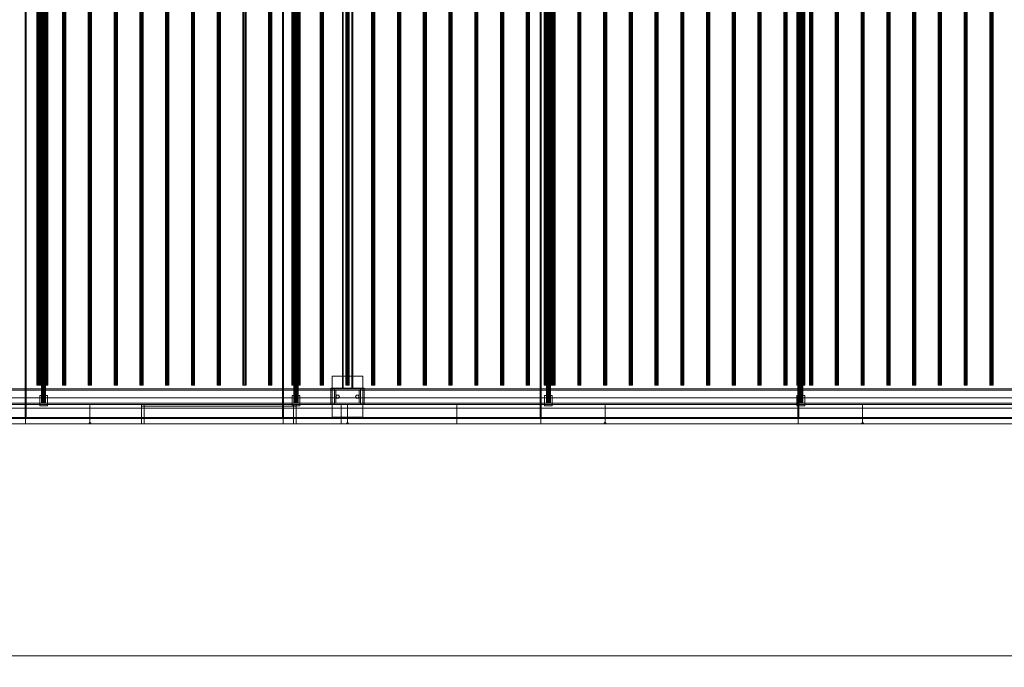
# Model space of a CAD drawing. Header units: millimetres. Extents: x -4395 to 65662, y -65530 to 6847.
# Tile 923 of 1034: x 45188 to 49011, y -20345 to -17832. Entities that reach past the tile are written whole.
import ezdxf

# ---------------------------------------------------------------- set-up
doc = ezdxf.new("R2010")
doc.units = ezdxf.units.MM
doc.layers.add('COTAS_O', color=1, linetype='Continuous', lineweight=0)
doc.layers.add('superior_secador', color=7, linetype='Continuous', lineweight=0)
doc.dimstyles.new('R19_100', dxfattribs={"dimtxt": 250, "dimasz": 150, "dimexe": 150, "dimexo": 80, "dimgap": 100, "dimtad": 1, "dimtih": 1, "dimtoh": 1, "dimdsep": 46, "dimcen": 0.09, "dimadec": 0, "dimazin": 0, "dimtfac": 1, "dimtdec": 4, "dimtofl": 0, "dimtmove": 0, "dimatfit": 3, "dimfxl": 1, "dimtolj": 1, "dimtzin": 0, "dimarcsym": 0})

# ---------------------------------------------------------------- blocks, each defined once
blk = doc.blocks.new('DIM_R33_40')
at = {"layer": 'COTAS_O'}
for p, q in [((40461.1, -19400), (40461.1, -20300)), ((60461.1, -19400), (60461.1, -20300)), ((40461.1, -20300), (40611.1, -20255)), ((60461.1, -20300), (60311.1, -20255)), ((40461.1, -20300), (60461.1, -20300)), ((40461.1, -20300), (40611.1, -20345)), ((60461.1, -20300), (60311.1, -20345))]:
    blk.add_line(p, q, dxfattribs=at)
blk.add_text('20000 O', height=250, dxfattribs=at).set_placement((50461.1, -20200))

msp = doc.modelspace()

# ---------------------------------------------------------------- linework, layer by layer
at = {"layer": 'superior_secador'}
for p, q in [((45209.134, -19380), (45209.134, -16620)), ((45211.134, -16600), (45211.134, -19400)), ((45213.134, -16620), (45213.134, -19380)), ((46209.134, -19380), (46209.134, -16620)), ((46211.134, -16600), (46211.134, -19400)), ((46213.134, -16620), (46213.134, -19380)), ((47209.134, -19380), (47209.134, -16620)), ((47211.134, -16600), (47211.134, -19400)), ((47213.134, -16620), (47213.134, -19380)), ((48209.134, -19380), (48209.134, -16620)), ((48211.134, -16600), (48211.134, -19400)), ((48213.134, -16620), (48213.134, -19380)), ((45273.134, -16680), (45273.134, -19320)), ((45273.406, -16680), (45273.406, -19320)), ((45274.206, -16680), (45274.206, -19320)), ((45275.477, -16680), (45275.477, -19320)), ((45277.134, -16680), (45277.134, -19320)), ((45279.063, -16680), (45279.063, -19320)), ((45281.134, -16680), (45281.134, -19320)), ((45283.204, -16680), (45283.204, -19320)), ((45285.134, -16680), (45285.134, -19320)), ((45286.791, -16680), (45286.791, -19320)), ((45288.062, -16680), (45288.062, -19320)), ((45288.861, -16680), (45288.861, -19320)), ((45289.134, -19320), (45289.134, -16680)), ((46253.134, -16680), (46253.134, -19320)), ((46253.406, -16680), (46253.406, -19320)), ((46254.206, -16680), (46254.206, -19320)), ((46255.477, -16680), (46255.477, -19320)), ((46257.134, -16680), (46257.134, -19320)), ((46259.063, -16680), (46259.063, -19320)), ((46261.134, -16680), (46261.134, -19320)), ((46263.204, -16680), (46263.204, -19320)), ((46265.134, -16680), (46265.134, -19320)), ((46266.791, -16680), (46266.791, -19320)), ((46268.062, -16680), (46268.062, -19320)), ((46268.861, -16680), (46268.861, -19320)), ((46269.134, -19320), (46269.134, -16680)), ((47233.134, -16680), (47233.134, -19320)), ((47233.406, -16680), (47233.406, -19320)), ((47234.206, -16680), (47234.206, -19320)), ((47235.477, -16680), (47235.477, -19320)), ((47237.134, -16680), (47237.134, -19320)), ((47239.063, -16680), (47239.063, -19320)), ((47241.134, -16680), (47241.134, -19320)), ((47243.204, -16680), (47243.204, -19320)), ((47245.134, -16680), (47245.134, -19320)), ((47246.791, -16680), (47246.791, -19320)), ((47248.062, -16680), (47248.062, -19320)), ((47248.861, -16680), (47248.861, -19320)), ((47249.134, -19320), (47249.134, -16680)), ((48213.134, -16680), (48213.134, -19320)), ((48213.406, -16680), (48213.406, -19320)), ((48214.206, -16680), (48214.206, -19320)), ((48215.477, -16680), (48215.477, -19320)), ((48217.134, -16680), (48217.134, -19320)), ((48219.063, -16680), (48219.063, -19320)), ((48221.134, -16680), (48221.134, -19320)), ((48223.204, -16680), (48223.204, -19320)), ((48225.134, -16680), (48225.134, -19320)), ((48226.791, -16680), (48226.791, -19320)), ((48228.062, -16680), (48228.062, -19320)), ((48228.861, -16680), (48228.861, -19320)), ((48229.134, -19320), (48229.134, -16680)), ((46441.134, -19265), (46441.134, -16735)), ((46444.134, -16735), (46444.134, -19265)), ((46478.134, -19265), (46478.134, -16735)), ((46481.134, -16735), (46481.134, -19265)), ((45254.784, -16750), (45254.784, -19250)), ((45255.997, -16750), (45255.997, -19250)), ((45259.172, -16750), (45259.172, -19250)), ((45263.096, -16750), (45263.096, -19250)), ((45265.134, -16750), (45265.134, -19250)), ((45265.679, -16750), (45265.679, -19250)), ((45266.271, -16750), (45266.271, -19250)), ((45267.277, -16750), (45267.277, -19250)), ((45267.484, -19250), (45267.484, -16750)), ((45269.82, -16750), (45269.82, -19250)), ((45273.134, -16750), (45273.134, -19250)), ((45276.993, -16750), (45276.993, -19250)), ((45281.134, -16750), (45281.134, -19250)), ((45285.275, -16750), (45285.275, -19250)), ((45289.134, -16750), (45289.134, -19250)), ((45292.448, -16750), (45292.448, -19250)), ((45294.99, -16750), (45294.99, -19250)), ((45296.589, -16750), (45296.589, -19250)), ((45297.134, -19250), (45297.134, -16750)), ((45354.784, -16750), (45354.784, -19250)), ((45355.997, -16750), (45355.997, -19250)), ((45359.172, -16750), (45359.172, -19250)), ((45363.096, -16750), (45363.096, -19250)), ((45366.271, -16750), (45366.271, -19250)), ((45367.484, -19250), (45367.484, -16750)), ((45454.784, -16750), (45454.784, -19250)), ((45455.997, -16750), (45455.997, -19250)), ((45459.172, -16750), (45459.172, -19250)), ((45463.096, -16750), (45463.096, -19250)), ((45466.271, -16750), (45466.271, -19250)), ((45467.484, -19250), (45467.484, -16750)), ((45554.784, -16750), (45554.784, -19250)), ((45555.997, -16750), (45555.997, -19250)), ((45559.172, -16750), (45559.172, -19250)), ((45563.096, -16750), (45563.096, -19250)), ((45566.271, -16750), (45566.271, -19250)), ((45567.484, -19250), (45567.484, -16750)), ((45654.784, -16750), (45654.784, -19250)), ((45655.997, -16750), (45655.997, -19250)), ((45659.172, -16750), (45659.172, -19250)), ((45663.096, -16750), (45663.096, -19250)), ((45666.271, -16750), (45666.271, -19250)), ((45667.484, -19250), (45667.484, -16750)), ((45754.784, -16750), (45754.784, -19250)), ((45755.997, -16750), (45755.997, -19250)), ((45759.172, -16750), (45759.172, -19250)), ((45763.096, -16750), (45763.096, -19250)), ((45766.271, -16750), (45766.271, -19250)), ((45767.484, -19250), (45767.484, -16750)), ((45854.784, -16750), (45854.784, -19250)), ((45855.997, -16750), (45855.997, -19250)), ((45859.172, -16750), (45859.172, -19250)), ((45863.096, -16750), (45863.096, -19250)), ((45866.271, -16750), (45866.271, -19250)), ((45867.484, -19250), (45867.484, -16750)), ((45954.784, -16750), (45954.784, -19250)), ((45955.997, -16750), (45955.997, -19250)), ((45959.172, -16750), (45959.172, -19250)), ((45963.096, -16750), (45963.096, -19250)), ((45966.271, -16750), (45966.271, -19250)), ((45967.484, -19250), (45967.484, -16750)), ((46054.784, -16750), (46054.784, -19250)), ((46055.997, -16750), (46055.997, -19250)), ((46059.172, -16750), (46059.172, -19250)), ((46063.096, -16750), (46063.096, -19250)), ((46066.271, -16750), (46066.271, -19250)), ((46067.484, -19250), (46067.484, -16750)), ((46154.784, -16750), (46154.784, -19250)), ((46155.997, -16750), (46155.997, -19250)), ((46159.172, -16750), (46159.172, -19250)), ((46163.096, -16750), (46163.096, -19250)), ((46166.271, -16750), (46166.271, -19250)), ((46167.484, -19250), (46167.484, -16750)), ((46245.134, -16750), (46245.134, -19250)), ((46245.679, -16750), (46245.679, -19250)), ((46247.277, -16750), (46247.277, -19250)), ((46249.82, -16750), (46249.82, -19250)), ((46253.134, -16750), (46253.134, -19250)), ((46254.784, -16750), (46254.784, -19250)), ((46255.997, -16750), (46255.997, -19250)), ((46256.993, -16750), (46256.993, -19250)), ((46259.172, -16750), (46259.172, -19250)), ((46261.134, -16750), (46261.134, -19250)), ((46263.096, -16750), (46263.096, -19250)), ((46265.275, -16750), (46265.275, -19250)), ((46266.271, -16750), (46266.271, -19250)), ((46267.484, -19250), (46267.484, -16750)), ((46269.134, -16750), (46269.134, -19250)), ((46272.448, -16750), (46272.448, -19250)), ((46274.99, -16750), (46274.99, -19250)), ((46276.589, -16750), (46276.589, -19250)), ((46277.134, -19250), (46277.134, -16750)), ((46354.784, -16750), (46354.784, -19250)), ((46355.997, -16750), (46355.997, -19250)), ((46359.172, -16750), (46359.172, -19250)), ((46363.096, -16750), (46363.096, -19250)), ((46366.271, -16750), (46366.271, -19250)), ((46367.484, -19250), (46367.484, -16750)), ((46454.784, -16750), (46454.784, -19250)), ((46455.997, -16750), (46455.997, -19250)), ((46459.172, -16750), (46459.172, -19250)), ((46463.096, -16750), (46463.096, -19250)), ((46466.271, -16750), (46466.271, -19250)), ((46467.484, -19250), (46467.484, -16750)), ((46554.784, -16750), (46554.784, -19250)), ((46555.997, -16750), (46555.997, -19250)), ((46559.172, -16750), (46559.172, -19250)), ((46563.096, -16750), (46563.096, -19250)), ((46566.271, -16750), (46566.271, -19250)), ((46567.484, -19250), (46567.484, -16750)), ((46654.784, -16750), (46654.784, -19250)), ((46655.997, -16750), (46655.997, -19250)), ((46659.172, -16750), (46659.172, -19250)), ((46663.096, -16750), (46663.096, -19250)), ((46666.271, -16750), (46666.271, -19250)), ((46667.484, -19250), (46667.484, -16750)), ((46754.784, -16750), (46754.784, -19250)), ((46755.997, -16750), (46755.997, -19250)), ((46759.172, -16750), (46759.172, -19250)), ((46763.096, -16750), (46763.096, -19250)), ((46766.271, -16750), (46766.271, -19250)), ((46767.484, -19250), (46767.484, -16750)), ((46854.784, -16750), (46854.784, -19250)), ((46855.997, -16750), (46855.997, -19250)), ((46859.172, -16750), (46859.172, -19250)), ((46863.096, -16750), (46863.096, -19250)), ((46866.271, -16750), (46866.271, -19250)), ((46867.484, -19250), (46867.484, -16750)), ((46954.784, -16750), (46954.784, -19250)), ((46955.997, -16750), (46955.997, -19250)), ((46959.172, -16750), (46959.172, -19250)), ((46963.096, -16750), (46963.096, -19250)), ((46966.271, -16750), (46966.271, -19250)), ((46967.484, -19250), (46967.484, -16750)), ((47054.784, -16750), (47054.784, -19250)), ((47055.997, -16750), (47055.997, -19250)), ((47059.172, -16750), (47059.172, -19250)), ((47063.096, -16750), (47063.096, -19250)), ((47066.271, -16750), (47066.271, -19250)), ((47067.484, -19250), (47067.484, -16750)), ((47154.784, -16750), (47154.784, -19250)), ((47155.997, -16750), (47155.997, -19250)), ((47159.172, -16750), (47159.172, -19250)), ((47163.096, -16750), (47163.096, -19250)), ((47166.271, -16750), (47166.271, -19250)), ((47167.484, -19250), (47167.484, -16750)), ((47225.134, -16750), (47225.134, -19250)), ((47225.679, -16750), (47225.679, -19250)), ((47227.277, -16750), (47227.277, -19250)), ((47229.82, -16750), (47229.82, -19250)), ((47233.134, -16750), (47233.134, -19250)), ((47236.993, -16750), (47236.993, -19250)), ((47241.134, -16750), (47241.134, -19250)), ((47245.275, -16750), (47245.275, -19250)), ((47249.134, -16750), (47249.134, -19250)), ((47252.448, -16750), (47252.448, -19250)), ((47254.784, -16750), (47254.784, -19250)), ((47254.99, -16750), (47254.99, -19250)), ((47255.997, -16750), (47255.997, -19250)), ((47256.589, -16750), (47256.589, -19250)), ((47257.134, -19250), (47257.134, -16750)), ((47259.172, -16750), (47259.172, -19250)), ((47263.096, -16750), (47263.096, -19250)), ((47266.271, -16750), (47266.271, -19250)), ((47267.484, -19250), (47267.484, -16750)), ((47354.784, -16750), (47354.784, -19250)), ((47355.997, -16750), (47355.997, -19250)), ((47359.172, -16750), (47359.172, -19250)), ((47363.096, -16750), (47363.096, -19250)), ((47366.271, -16750), (47366.271, -19250)), ((47367.484, -19250), (47367.484, -16750)), ((47454.784, -16750), (47454.784, -19250)), ((47455.997, -16750), (47455.997, -19250)), ((47459.172, -16750), (47459.172, -19250)), ((47463.096, -16750), (47463.096, -19250)), ((47466.271, -16750), (47466.271, -19250)), ((47467.484, -19250), (47467.484, -16750)), ((47554.784, -16750), (47554.784, -19250)), ((47555.997, -16750), (47555.997, -19250)), ((47559.172, -16750), (47559.172, -19250)), ((47563.096, -16750), (47563.096, -19250)), ((47566.271, -16750), (47566.271, -19250)), ((47567.484, -19250), (47567.484, -16750)), ((47654.784, -16750), (47654.784, -19250)), ((47655.997, -16750), (47655.997, -19250)), ((47659.172, -16750), (47659.172, -19250)), ((47663.096, -16750), (47663.096, -19250)), ((47666.271, -16750), (47666.271, -19250)), ((47667.484, -19250), (47667.484, -16750)), ((47754.784, -16750), (47754.784, -19250)), ((47755.997, -16750), (47755.997, -19250)), ((47759.172, -16750), (47759.172, -19250)), ((47763.096, -16750), (47763.096, -19250)), ((47766.271, -16750), (47766.271, -19250)), ((47767.484, -19250), (47767.484, -16750)), ((47854.784, -16750), (47854.784, -19250)), ((47855.997, -16750), (47855.997, -19250)), ((47859.172, -16750), (47859.172, -19250)), ((47863.096, -16750), (47863.096, -19250)), ((47866.271, -16750), (47866.271, -19250)), ((47867.484, -19250), (47867.484, -16750)), ((47954.784, -16750), (47954.784, -19250)), ((47955.997, -16750), (47955.997, -19250)), ((47959.172, -16750), (47959.172, -19250)), ((47963.096, -16750), (47963.096, -19250)), ((47966.271, -16750), (47966.271, -19250)), ((47967.484, -19250), (47967.484, -16750)), ((48054.784, -16750), (48054.784, -19250)), ((48055.997, -16750), (48055.997, -19250)), ((48059.172, -16750), (48059.172, -19250)), ((48063.096, -16750), (48063.096, -19250)), ((48066.271, -16750), (48066.271, -19250)), ((48067.484, -19250), (48067.484, -16750)), ((48154.784, -16750), (48154.784, -19250)), ((48155.997, -16750), (48155.997, -19250)), ((48159.172, -16750), (48159.172, -19250)), ((48163.096, -16750), (48163.096, -19250)), ((48166.271, -16750), (48166.271, -19250)), ((48167.484, -19250), (48167.484, -16750)), ((48205.134, -16750), (48205.134, -19250)), ((48205.679, -16750), (48205.679, -19250)), ((48207.277, -16750), (48207.277, -19250)), ((48209.82, -16750), (48209.82, -19250)), ((48213.134, -16750), (48213.134, -19250)), ((48216.993, -16750), (48216.993, -19250)), ((48221.134, -16750), (48221.134, -19250)), ((48225.275, -16750), (48225.275, -19250)), ((48229.134, -16750), (48229.134, -19250)), ((48232.448, -16750), (48232.448, -19250)), ((48234.99, -16750), (48234.99, -19250)), ((48236.589, -16750), (48236.589, -19250)), ((48237.134, -19250), (48237.134, -16750)), ((48254.784, -16750), (48254.784, -19250)), ((48255.997, -16750), (48255.997, -19250)), ((48259.172, -16750), (48259.172, -19250)), ((48263.096, -16750), (48263.096, -19250)), ((48266.271, -16750), (48266.271, -19250)), ((48267.484, -19250), (48267.484, -16750)), ((48354.784, -16750), (48354.784, -19250)), ((48355.997, -16750), (48355.997, -19250)), ((48359.172, -16750), (48359.172, -19250)), ((48363.096, -16750), (48363.096, -19250)), ((48366.271, -16750), (48366.271, -19250)), ((48367.484, -19250), (48367.484, -16750)), ((48454.784, -16750), (48454.784, -19250)), ((48455.997, -16750), (48455.997, -19250)), ((48459.172, -16750), (48459.172, -19250)), ((48463.096, -16750), (48463.096, -19250)), ((48466.271, -16750), (48466.271, -19250)), ((48467.484, -19250), (48467.484, -16750)), ((48554.784, -16750), (48554.784, -19250)), ((48555.997, -16750), (48555.997, -19250)), ((48559.172, -16750), (48559.172, -19250)), ((48563.096, -16750), (48563.096, -19250)), ((48566.271, -16750), (48566.271, -19250)), ((48567.484, -19250), (48567.484, -16750)), ((48654.784, -16750), (48654.784, -19250)), ((48655.997, -16750), (48655.997, -19250)), ((48659.172, -16750), (48659.172, -19250)), ((48663.096, -16750), (48663.096, -19250)), ((48666.271, -16750), (48666.271, -19250)), ((48667.484, -19250), (48667.484, -16750)), ((48754.784, -16750), (48754.784, -19250)), ((48755.997, -16750), (48755.997, -19250)), ((48759.172, -16750), (48759.172, -19250)), ((48763.096, -16750), (48763.096, -19250)), ((48766.271, -16750), (48766.271, -19250)), ((48767.484, -19250), (48767.484, -16750)), ((48854.784, -16750), (48854.784, -19250)), ((48855.997, -16750), (48855.997, -19250)), ((48859.172, -16750), (48859.172, -19250)), ((48863.096, -16750), (48863.096, -19250)), ((48866.271, -16750), (48866.271, -19250)), ((48867.484, -19250), (48867.484, -16750)), ((48954.784, -16750), (48954.784, -19250)), ((48955.997, -16750), (48955.997, -19250)), ((48959.172, -16750), (48959.172, -19250)), ((48963.096, -16750), (48963.096, -19250)), ((48966.271, -16750), (48966.271, -19250)), ((48967.484, -19250), (48967.484, -16750)), ((46401.134, -19375), (46401.134, -19215)), ((46401.134, -19215), (46521.134, -19215)), ((46521.134, -19215), (46521.134, -19375)), ((40461.134, -19265), (60461.134, -19265)), ((45255.997, -19250), (45254.784, -19250)), ((45259.172, -19250), (45255.997, -19250)), ((45263.096, -19250), (45259.172, -19250)), ((45266.271, -19250), (45263.096, -19250)), ((45265.679, -19250), (45265.134, -19250)), ((45267.277, -19250), (45265.679, -19250)), ((45267.484, -19250), (45266.271, -19250)), ((45269.82, -19250), (45267.277, -19250)), ((45273.134, -19250), (45269.82, -19250)), ((45276.993, -19250), (45273.134, -19250)), ((45281.134, -19250), (45276.993, -19250)), ((45285.275, -19250), (45281.134, -19250)), ((45289.134, -19250), (45285.275, -19250)), ((45292.448, -19250), (45289.134, -19250)), ((45294.99, -19250), (45292.448, -19250)), ((45296.589, -19250), (45294.99, -19250)), ((45297.134, -19250), (45296.589, -19250)), ((45355.997, -19250), (45354.784, -19250)), ((45359.172, -19250), (45355.997, -19250)), ((45363.096, -19250), (45359.172, -19250)), ((45366.271, -19250), (45363.096, -19250)), ((45367.484, -19250), (45366.271, -19250)), ((45455.997, -19250), (45454.784, -19250)), ((45459.172, -19250), (45455.997, -19250)), ((45463.096, -19250), (45459.172, -19250)), ((45466.271, -19250), (45463.096, -19250)), ((45467.484, -19250), (45466.271, -19250)), ((45555.997, -19250), (45554.784, -19250)), ((45559.172, -19250), (45555.997, -19250)), ((45563.096, -19250), (45559.172, -19250)), ((45566.271, -19250), (45563.096, -19250)), ((45567.484, -19250), (45566.271, -19250)), ((45655.997, -19250), (45654.784, -19250)), ((45659.172, -19250), (45655.997, -19250)), ((45663.096, -19250), (45659.172, -19250)), ((45666.271, -19250), (45663.096, -19250)), ((45667.484, -19250), (45666.271, -19250)), ((45755.997, -19250), (45754.784, -19250)), ((45759.172, -19250), (45755.997, -19250)), ((45763.096, -19250), (45759.172, -19250)), ((45766.271, -19250), (45763.096, -19250)), ((45767.484, -19250), (45766.271, -19250)), ((45855.997, -19250), (45854.784, -19250)), ((45859.172, -19250), (45855.997, -19250)), ((45863.096, -19250), (45859.172, -19250)), ((45866.271, -19250), (45863.096, -19250)), ((45867.484, -19250), (45866.271, -19250)), ((45955.997, -19250), (45954.784, -19250)), ((45959.172, -19250), (45955.997, -19250)), ((45963.096, -19250), (45959.172, -19250)), ((45966.271, -19250), (45963.096, -19250)), ((45967.484, -19250), (45966.271, -19250)), ((46055.997, -19250), (46054.784, -19250)), ((46059.172, -19250), (46055.997, -19250)), ((46063.096, -19250), (46059.172, -19250)), ((46066.271, -19250), (46063.096, -19250)), ((46067.484, -19250), (46066.271, -19250)), ((46155.997, -19250), (46154.784, -19250)), ((46159.172, -19250), (46155.997, -19250)), ((46163.096, -19250), (46159.172, -19250)), ((46166.271, -19250), (46163.096, -19250)), ((46167.484, -19250), (46166.271, -19250)), ((46245.679, -19250), (46245.134, -19250)), ((46247.277, -19250), (46245.679, -19250)), ((46249.82, -19250), (46247.277, -19250)), ((46253.134, -19250), (46249.82, -19250)), ((46256.993, -19250), (46253.134, -19250)), ((46255.997, -19250), (46254.784, -19250)), ((46259.172, -19250), (46255.997, -19250)), ((46261.134, -19250), (46256.993, -19250)), ((46263.096, -19250), (46259.172, -19250)), ((46265.275, -19250), (46261.134, -19250)), ((46266.271, -19250), (46263.096, -19250)), ((46269.134, -19250), (46265.275, -19250)), ((46267.484, -19250), (46266.271, -19250)), ((46272.448, -19250), (46269.134, -19250)), ((46274.99, -19250), (46272.448, -19250)), ((46276.589, -19250), (46274.99, -19250)), ((46277.134, -19250), (46276.589, -19250)), ((46355.997, -19250), (46354.784, -19250)), ((46359.172, -19250), (46355.997, -19250)), ((46363.096, -19250), (46359.172, -19250)), ((46366.271, -19250), (46363.096, -19250)), ((46367.484, -19250), (46366.271, -19250)), ((46396.134, -19325), (46396.134, -19262)), ((46396.134, -19262), (46526.134, -19262)), ((46411.134, -19270), (46411.134, -19265)), ((46411.134, -19265), (46511.134, -19265)), ((46481.134, -19265), (46441.134, -19265)), ((46444.134, -19265), (46441.134, -19265)), ((46455.997, -19250), (46454.784, -19250)), ((46459.172, -19250), (46455.997, -19250)), ((46463.096, -19250), (46459.172, -19250)), ((46466.271, -19250), (46463.096, -19250)), ((46467.484, -19250), (46466.271, -19250)), ((46481.134, -19265), (46478.134, -19265)), ((46511.134, -19265), (46511.134, -19270)), ((46526.134, -19262), (46526.134, -19325)), ((46555.997, -19250), (46554.784, -19250)), ((46559.172, -19250), (46555.997, -19250)), ((46563.096, -19250), (46559.172, -19250)), ((46566.271, -19250), (46563.096, -19250)), ((46567.484, -19250), (46566.271, -19250)), ((46655.997, -19250), (46654.784, -19250)), ((46659.172, -19250), (46655.997, -19250)), ((46663.096, -19250), (46659.172, -19250)), ((46666.271, -19250), (46663.096, -19250)), ((46667.484, -19250), (46666.271, -19250)), ((46755.997, -19250), (46754.784, -19250)), ((46759.172, -19250), (46755.997, -19250)), ((46763.096, -19250), (46759.172, -19250)), ((46766.271, -19250), (46763.096, -19250)), ((46767.484, -19250), (46766.271, -19250)), ((46855.997, -19250), (46854.784, -19250)), ((46859.172, -19250), (46855.997, -19250)), ((46863.096, -19250), (46859.172, -19250)), ((46866.271, -19250), (46863.096, -19250)), ((46867.484, -19250), (46866.271, -19250)), ((46955.997, -19250), (46954.784, -19250)), ((46959.172, -19250), (46955.997, -19250)), ((46963.096, -19250), (46959.172, -19250)), ((46966.271, -19250), (46963.096, -19250)), ((46967.484, -19250), (46966.271, -19250)), ((47055.997, -19250), (47054.784, -19250)), ((47059.172, -19250), (47055.997, -19250)), ((47063.096, -19250), (47059.172, -19250)), ((47066.271, -19250), (47063.096, -19250)), ((47067.484, -19250), (47066.271, -19250)), ((47155.997, -19250), (47154.784, -19250)), ((47159.172, -19250), (47155.997, -19250)), ((47163.096, -19250), (47159.172, -19250)), ((47166.271, -19250), (47163.096, -19250)), ((47167.484, -19250), (47166.271, -19250)), ((47225.679, -19250), (47225.134, -19250)), ((47227.277, -19250), (47225.679, -19250)), ((47229.82, -19250), (47227.277, -19250)), ((47233.134, -19250), (47229.82, -19250)), ((47236.993, -19250), (47233.134, -19250)), ((47241.134, -19250), (47236.993, -19250)), ((47245.275, -19250), (47241.134, -19250)), ((47249.134, -19250), (47245.275, -19250)), ((47252.448, -19250), (47249.134, -19250)), ((47254.99, -19250), (47252.448, -19250)), ((47255.997, -19250), (47254.784, -19250)), ((47256.589, -19250), (47254.99, -19250)), ((47259.172, -19250), (47255.997, -19250)), ((47257.134, -19250), (47256.589, -19250)), ((47263.096, -19250), (47259.172, -19250)), ((47266.271, -19250), (47263.096, -19250)), ((47267.484, -19250), (47266.271, -19250)), ((47355.997, -19250), (47354.784, -19250)), ((47359.172, -19250), (47355.997, -19250)), ((47363.096, -19250), (47359.172, -19250)), ((47366.271, -19250), (47363.096, -19250)), ((47367.484, -19250), (47366.271, -19250)), ((47455.997, -19250), (47454.784, -19250)), ((47459.172, -19250), (47455.997, -19250)), ((47463.096, -19250), (47459.172, -19250)), ((47466.271, -19250), (47463.096, -19250)), ((47467.484, -19250), (47466.271, -19250)), ((47555.997, -19250), (47554.784, -19250)), ((47559.172, -19250), (47555.997, -19250)), ((47563.096, -19250), (47559.172, -19250)), ((47566.271, -19250), (47563.096, -19250)), ((47567.484, -19250), (47566.271, -19250)), ((47655.997, -19250), (47654.784, -19250)), ((47659.172, -19250), (47655.997, -19250)), ((47663.096, -19250), (47659.172, -19250)), ((47666.271, -19250), (47663.096, -19250)), ((47667.484, -19250), (47666.271, -19250)), ((47755.997, -19250), (47754.784, -19250)), ((47759.172, -19250), (47755.997, -19250)), ((47763.096, -19250), (47759.172, -19250)), ((47766.271, -19250), (47763.096, -19250)), ((47767.484, -19250), (47766.271, -19250)), ((47855.997, -19250), (47854.784, -19250)), ((47859.172, -19250), (47855.997, -19250)), ((47863.096, -19250), (47859.172, -19250)), ((47866.271, -19250), (47863.096, -19250)), ((47867.484, -19250), (47866.271, -19250)), ((47955.997, -19250), (47954.784, -19250)), ((47959.172, -19250), (47955.997, -19250)), ((47963.096, -19250), (47959.172, -19250)), ((47966.271, -19250), (47963.096, -19250)), ((47967.484, -19250), (47966.271, -19250)), ((48055.997, -19250), (48054.784, -19250)), ((48059.172, -19250), (48055.997, -19250)), ((48063.096, -19250), (48059.172, -19250)), ((48066.271, -19250), (48063.096, -19250)), ((48067.484, -19250), (48066.271, -19250)), ((48155.997, -19250), (48154.784, -19250)), ((48159.172, -19250), (48155.997, -19250)), ((48163.096, -19250), (48159.172, -19250)), ((48166.271, -19250), (48163.096, -19250)), ((48167.484, -19250), (48166.271, -19250)), ((48205.679, -19250), (48205.134, -19250)), ((48207.277, -19250), (48205.679, -19250)), ((48209.82, -19250), (48207.277, -19250)), ((48213.134, -19250), (48209.82, -19250)), ((48216.993, -19250), (48213.134, -19250)), ((48221.134, -19250), (48216.993, -19250)), ((48225.275, -19250), (48221.134, -19250)), ((48229.134, -19250), (48225.275, -19250)), ((48232.448, -19250), (48229.134, -19250)), ((48234.99, -19250), (48232.448, -19250)), ((48236.589, -19250), (48234.99, -19250)), ((48237.134, -19250), (48236.589, -19250)), ((48255.997, -19250), (48254.784, -19250)), ((48259.172, -19250), (48255.997, -19250)), ((48263.096, -19250), (48259.172, -19250)), ((48266.271, -19250), (48263.096, -19250)), ((48267.484, -19250), (48266.271, -19250)), ((48355.997, -19250), (48354.784, -19250)), ((48359.172, -19250), (48355.997, -19250)), ((48363.096, -19250), (48359.172, -19250)), ((48366.271, -19250), (48363.096, -19250)), ((48367.484, -19250), (48366.271, -19250)), ((48455.997, -19250), (48454.784, -19250)), ((48459.172, -19250), (48455.997, -19250)), ((48463.096, -19250), (48459.172, -19250)), ((48466.271, -19250), (48463.096, -19250)), ((48467.484, -19250), (48466.271, -19250)), ((48555.997, -19250), (48554.784, -19250)), ((48559.172, -19250), (48555.997, -19250)), ((48563.096, -19250), (48559.172, -19250)), ((48566.271, -19250), (48563.096, -19250)), ((48567.484, -19250), (48566.271, -19250)), ((48655.997, -19250), (48654.784, -19250)), ((48659.172, -19250), (48655.997, -19250)), ((48663.096, -19250), (48659.172, -19250)), ((48666.271, -19250), (48663.096, -19250)), ((48667.484, -19250), (48666.271, -19250)), ((48755.997, -19250), (48754.784, -19250)), ((48759.172, -19250), (48755.997, -19250)), ((48763.096, -19250), (48759.172, -19250)), ((48766.271, -19250), (48763.096, -19250)), ((48767.484, -19250), (48766.271, -19250)), ((48855.997, -19250), (48854.784, -19250)), ((48859.172, -19250), (48855.997, -19250)), ((48863.096, -19250), (48859.172, -19250)), ((48866.271, -19250), (48863.096, -19250)), ((48867.484, -19250), (48866.271, -19250)), ((48955.997, -19250), (48954.784, -19250)), ((48959.172, -19250), (48955.997, -19250)), ((48963.096, -19250), (48959.172, -19250)), ((48966.271, -19250), (48963.096, -19250)), ((48967.484, -19250), (48966.271, -19250)), ((60461.134, -19270), (40461.134, -19270)), ((40811.134, -19300), (60111.134, -19300)), ((45266.134, -19330), (45266.134, -19290)), ((45266.134, -19290), (45296.134, -19290)), ((45296.134, -19290), (45296.134, -19330)), ((46246.134, -19330), (46246.134, -19290)), ((46246.134, -19290), (46276.134, -19290)), ((46276.134, -19290), (46276.134, -19330)), ((46511.134, -19270), (46411.134, -19270)), ((46411.134, -19320), (46411.134, -19270)), ((46411.134, -19270), (46416.134, -19270)), ((46416.134, -19270), (46416.134, -19320)), ((46416.134, -19295), (46419.634, -19288.938)), ((46419.634, -19301.062), (46416.134, -19295)), ((46419.634, -19288.938), (46426.634, -19288.938)), ((46426.634, -19301.062), (46419.634, -19301.062)), ((46426.634, -19288.938), (46430.134, -19295)), ((46430.134, -19295), (46426.634, -19301.062)), ((46492.134, -19295), (46495.634, -19288.938)), ((46495.634, -19301.062), (46492.134, -19295)), ((46495.634, -19288.938), (46502.634, -19288.938)), ((46502.634, -19301.062), (46495.634, -19301.062)), ((46502.634, -19288.938), (46506.134, -19295)), ((46506.134, -19295), (46502.634, -19301.062)), ((46506.134, -19320), (46506.134, -19270)), ((46506.134, -19270), (46511.134, -19270)), ((46511.134, -19270), (46511.134, -19320)), ((47226.134, -19330), (47226.134, -19290)), ((47226.134, -19290), (47256.134, -19290)), ((47256.134, -19290), (47256.134, -19330)), ((48206.134, -19330), (48206.134, -19290)), ((48206.134, -19290), (48236.134, -19290)), ((48236.134, -19290), (48236.134, -19330)), ((40461.134, -19320), (60461.134, -19320)), ((60461.134, -19325), (40461.134, -19325)), ((60111.134, -19340), (40811.134, -19340)), ((44461.134, -19325), (45461.134, -19325)), ((45296.134, -19330), (45266.134, -19330)), ((45273.406, -19320), (45273.134, -19320)), ((45274.206, -19320), (45273.406, -19320)), ((45275.477, -19320), (45274.206, -19320)), ((45277.134, -19320), (45275.477, -19320)), ((45279.063, -19320), (45277.134, -19320)), ((45281.134, -19320), (45279.063, -19320)), ((45283.204, -19320), (45281.134, -19320)), ((45285.134, -19320), (45283.204, -19320)), ((45286.791, -19320), (45285.134, -19320)), ((45288.062, -19320), (45286.791, -19320)), ((45288.861, -19320), (45288.062, -19320)), ((45289.134, -19320), (45288.861, -19320)), ((45461.134, -19325), (45461.134, -19400)), ((45461.134, -19325), (45661.134, -19325)), ((45661.134, -19325), (45661.134, -19400)), ((45661.134, -19325), (46261.134, -19325)), ((45661.134, -19325), (45671.134, -19325)), ((45661.134, -19332), (45661.134, -19326)), ((45661.134, -19326), (46261.134, -19326)), ((46261.134, -19332), (45661.134, -19332)), ((45671.134, -19325), (45671.134, -19400)), ((46276.134, -19330), (46246.134, -19330)), ((46251.134, -19400), (46251.134, -19325)), ((46251.134, -19325), (46261.134, -19325)), ((46253.406, -19320), (46253.134, -19320)), ((46254.206, -19320), (46253.406, -19320)), ((46255.477, -19320), (46254.206, -19320)), ((46257.134, -19320), (46255.477, -19320)), ((46259.063, -19320), (46257.134, -19320)), ((46261.134, -19320), (46259.063, -19320)), ((46263.204, -19320), (46261.134, -19320)), ((46261.134, -19325), (46261.134, -19400)), ((46261.134, -19325), (46436.134, -19325)), ((46261.134, -19326), (46261.134, -19332)), ((46265.134, -19320), (46263.204, -19320)), ((46266.791, -19320), (46265.134, -19320)), ((46268.062, -19320), (46266.791, -19320)), ((46268.861, -19320), (46268.062, -19320)), ((46269.134, -19320), (46268.861, -19320)), ((46396.134, -19325), (46396.134, -19320)), ((46396.134, -19320), (46526.134, -19320)), ((46526.134, -19325), (46396.134, -19325)), ((46411.134, -19325), (46411.134, -19320)), ((46411.134, -19320), (46511.134, -19320)), ((46416.134, -19320), (46411.134, -19320)), ((46511.134, -19325), (46411.134, -19325)), ((46436.134, -19325), (46436.134, -19400)), ((46436.134, -19325), (46461.134, -19325)), ((46461.134, -19325), (46461.134, -19400)), ((46461.134, -19325), (46886.134, -19325)), ((46511.134, -19320), (46506.134, -19320)), ((46511.134, -19320), (46511.134, -19325)), ((46526.134, -19320), (46526.134, -19325)), ((46886.134, -19325), (46886.134, -19400)), ((46886.134, -19325), (47461.134, -19325)), ((47256.134, -19330), (47226.134, -19330)), ((47233.406, -19320), (47233.134, -19320)), ((47234.206, -19320), (47233.406, -19320)), ((47235.477, -19320), (47234.206, -19320)), ((47237.134, -19320), (47235.477, -19320)), ((47239.063, -19320), (47237.134, -19320)), ((47241.134, -19320), (47239.063, -19320)), ((47243.204, -19320), (47241.134, -19320)), ((47245.134, -19320), (47243.204, -19320)), ((47246.791, -19320), (47245.134, -19320)), ((47248.062, -19320), (47246.791, -19320)), ((47248.861, -19320), (47248.062, -19320)), ((47249.134, -19320), (47248.861, -19320)), ((47461.134, -19325), (47461.134, -19400)), ((47461.134, -19325), (48461.134, -19325)), ((48236.134, -19330), (48206.134, -19330)), ((48213.406, -19320), (48213.134, -19320)), ((48214.206, -19320), (48213.406, -19320)), ((48215.477, -19320), (48214.206, -19320)), ((48217.134, -19320), (48215.477, -19320)), ((48219.063, -19320), (48217.134, -19320)), ((48221.134, -19320), (48219.063, -19320)), ((48223.204, -19320), (48221.134, -19320)), ((48225.134, -19320), (48223.204, -19320)), ((48226.791, -19320), (48225.134, -19320)), ((48228.062, -19320), (48226.791, -19320)), ((48228.861, -19320), (48228.062, -19320)), ((48229.134, -19320), (48228.861, -19320)), ((48461.134, -19325), (48461.134, -19400)), ((48461.134, -19325), (49461.134, -19325)), ((40461.134, -19376), (60461.134, -19376)), ((40461.134, -19380), (60461.134, -19380)), ((45213.134, -19380), (45209.134, -19380)), ((46213.134, -19380), (46209.134, -19380)), ((46521.134, -19375), (46401.134, -19375)), ((47213.134, -19380), (47209.134, -19380)), ((48213.134, -19380), (48209.134, -19380)), ((60461.134, -19400), (40461.134, -19400)), ((45211.134, -19400), (44211.134, -19400)), ((45461.134, -19400), (44461.134, -19400)), ((46211.134, -19400), (45211.134, -19400)), ((45458.134, -19400), (45458.134, -19397)), ((45458.134, -19397), (45464.134, -19397)), ((45464.134, -19400), (45458.134, -19400)), ((45661.134, -19400), (45461.134, -19400)), ((45464.134, -19397), (45464.134, -19400)), ((46261.134, -19400), (45661.134, -19400)), ((45671.134, -19400), (45661.134, -19400)), ((47211.134, -19400), (46211.134, -19400)), ((46261.134, -19400), (46251.134, -19400)), ((46436.134, -19400), (46261.134, -19400)), ((46461.134, -19400), (46436.134, -19400)), ((46458.134, -19400), (46458.134, -19397)), ((46458.134, -19397), (46464.134, -19397)), ((46464.134, -19400), (46458.134, -19400)), ((46886.134, -19400), (46461.134, -19400)), ((46464.134, -19397), (46464.134, -19400)), ((47461.134, -19400), (46886.134, -19400)), ((48211.134, -19400), (47211.134, -19400)), ((47458.134, -19400), (47458.134, -19397)), ((47458.134, -19397), (47464.134, -19397)), ((47464.134, -19400), (47458.134, -19400)), ((48461.134, -19400), (47461.134, -19400)), ((47464.134, -19397), (47464.134, -19400)), ((49211.134, -19400), (48211.134, -19400)), ((48458.134, -19400), (48458.134, -19397)), ((48458.134, -19397), (48464.134, -19397)), ((48464.134, -19400), (48458.134, -19400)), ((49461.134, -19400), (48461.134, -19400)), ((48464.134, -19397), (48464.134, -19400))]:
    msp.add_line(p, q, dxfattribs=at)

# ---------------------------------------------------------------- dimensions: what is measured, and where the dimension line sits
at = {"layer": 'COTAS_O'}
dim = msp.add_aligned_dim(p1=(40461.134, -19400), p2=(60461.134, -19400), distance=-900, text='<> O', dimstyle='R19_100', dxfattribs=at)
dim.commit()
dim.dimension.update_dxf_attribs({"geometry": 'DIM_R33_40', "text_midpoint": (50461.134, -20300)})

doc.saveas('drawing.dxf')
